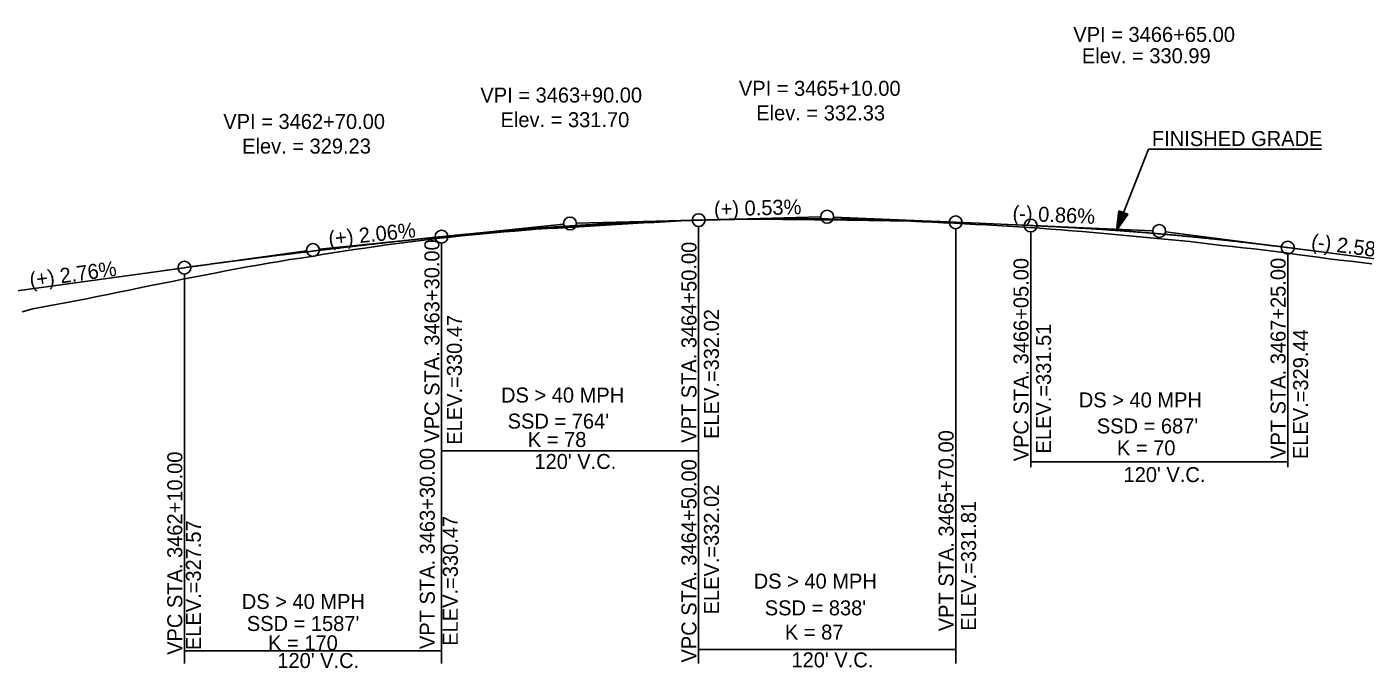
# Model space of a CAD drawing. Extents: x 69 to 2003113, y 512 to 837401.
# Drawn here: x 1922001 to 1922626, y 798140 to 798440 of the extents above; entities that cross this region are included whole.
import ezdxf

# ---------------------------------------------------------------- set-up
doc = ezdxf.new("R2010")
doc.units = 0
for name, color, linetype in [('BR_CENTER LINE BASELINE', 7, 'Continuous'), ('BR_CONCRETE', 7, 'Continuous'), ('BR_GRID DOTS', 7, 'Continuous'), ('BR_GRID LINES', 7, 'Continuous'), ('BR_TEXT', 7, 'Continuous'), ('RD_PD_ALT1_TrvlWay', 7, 'Continuous'), ('RD_SHT_IplotShp', 7, 'Continuous')]:
    doc.layers.add(name, color=color, linetype=linetype)

msp = doc.modelspace()

# ---------------------------------------------------------------- linework, layer by layer
at = {"layer": 'BR_CENTER LINE BASELINE'}
for p, q in [((1922303.77, 798348.93), (1922371.75, 798350.71)), ((1922445.68, 798347.74), (1922377.75, 798350.66)), ((1922184.12, 798340.37), (1922251.76, 798347.34)), ((1922325.72, 798349.51), (1922257.75, 798347.72)), ((1922458.81, 798347.17), (1922526.75, 798344.24)), ((1922600.16, 798335.02), (1922532.72, 798343.73)), ((1922205.38, 798342.56), (1922137.73, 798335.6)), ((1922064.42, 798325.57), (1922131.78, 798334.88))]:
    msp.add_line(p, q, dxfattribs=at)
for centre in [(1922254.75, 798347.64), (1922374.75, 798350.79), (1922529.75, 798344.11), (1922134.75, 798335.29)]:
    msp.add_circle(centre, 3, dxfattribs=at)
at = {"layer": 'BR_GRID DOTS'}
for p, q in [((1922314.75, 798142.05), (1922314.75, 798346.22)), ((1922314.75, 798245.71), (1922314.75, 798346.22)), ((1922434.75, 798142.05), (1922434.75, 798345.21)), ((1922469.75, 798233.87), (1922469.75, 798343.7)), ((1922194.75, 798142.05), (1922194.75, 798338.47)), ((1922194.75, 798238.97), (1922194.75, 798338.47)), ((1922589.75, 798233.87), (1922589.75, 798333.37)), ((1922074.75, 798142.05), (1922074.75, 798324)), ((1922194.75, 798241.47), (1922314.75, 798241.47)), ((1922469.75, 798236.37), (1922589.75, 798236.37)), ((1922074.75, 798148.03), (1922194.75, 798148.03)), ((1922314.75, 798148.71), (1922434.75, 798148.71))]:
    msp.add_line(p, q, dxfattribs=at)
for centre in [(1922314.75, 798349.22), (1922434.75, 798348.21), (1922194.75, 798341.47), (1922469.75, 798346.7), (1922589.75, 798336.37), (1922074.75, 798327)]:
    msp.add_circle(centre, 3, dxfattribs=at)
at = {"layer": 'BR_GRID LINES'}
for p, q in [((1922434.75, 798348.21), (1922469.75, 798346.7)), ((1922589.75, 798336.37), (1922659.75, 798327.33)), ((1921989.75, 798315.25), (1922074.75, 798327))]:
    msp.add_line(p, q, dxfattribs=at)
for points in [[(1922194.75, 798341.47), (1922197.15, 798341.71), (1922199.55, 798341.95), (1922201.95, 798342.19), (1922204.35, 798342.43), (1922206.75, 798342.66), (1922209.15, 798342.88), (1922211.55, 798343.11), (1922213.95, 798343.33), (1922216.35, 798343.54), (1922218.75, 798343.75), (1922221.15, 798343.96), (1922223.55, 798344.17), (1922225.95, 798344.37), (1922228.35, 798344.57), (1922230.75, 798344.76), (1922233.15, 798344.95), (1922235.55, 798345.14), (1922237.95, 798345.32), (1922240.35, 798345.5), (1922242.75, 798345.67), (1922245.15, 798345.84), (1922247.55, 798346.01), (1922249.95, 798346.18), (1922252.35, 798346.34), (1922254.75, 798346.49), (1922257.15, 798346.65), (1922259.55, 798346.8), (1922261.95, 798346.94), (1922264.35, 798347.08), (1922266.75, 798347.22), (1922269.15, 798347.36), (1922271.55, 798347.49), (1922273.95, 798347.62), (1922276.35, 798347.74), (1922278.75, 798347.86), (1922281.15, 798347.98), (1922283.55, 798348.09), (1922285.95, 798348.2), (1922288.35, 798348.3), (1922290.75, 798348.4), (1922293.15, 798348.5), (1922295.55, 798348.6), (1922297.95, 798348.69), (1922300.35, 798348.77), (1922302.75, 798348.86), (1922305.15, 798348.94), (1922307.55, 798349.01), (1922309.95, 798349.08), (1922312.35, 798349.15), (1922314.75, 798349.22)], [(1922314.75, 798349.22), (1922317.15, 798349.28), (1922319.55, 798349.34), (1922321.95, 798349.39), (1922324.35, 798349.44), (1922326.75, 798349.49), (1922329.15, 798349.54), (1922331.55, 798349.58), (1922333.95, 798349.62), (1922336.35, 798349.65), (1922338.75, 798349.68), (1922341.15, 798349.71), (1922343.55, 798349.73), (1922345.95, 798349.76), (1922348.35, 798349.77), (1922350.75, 798349.79), (1922353.15, 798349.8), (1922355.55, 798349.81), (1922357.95, 798349.81), (1922360.35, 798349.81), (1922362.75, 798349.81), (1922365.15, 798349.81), (1922367.55, 798349.8), (1922369.95, 798349.79), (1922372.35, 798349.77), (1922374.75, 798349.75), (1922377.15, 798349.73), (1922379.55, 798349.71), (1922381.95, 798349.68), (1922384.35, 798349.65), (1922386.75, 798349.61), (1922389.15, 798349.57), (1922391.55, 798349.53), (1922393.95, 798349.48), (1922396.35, 798349.44), (1922398.75, 798349.38), (1922401.15, 798349.33), (1922403.55, 798349.27), (1922405.95, 798349.21), (1922408.35, 798349.14), (1922410.75, 798349.08), (1922413.15, 798349), (1922415.55, 798348.93), (1922417.95, 798348.85), (1922420.35, 798348.77), (1922422.75, 798348.68), (1922425.15, 798348.59), (1922427.55, 798348.5), (1922429.95, 798348.41), (1922432.35, 798348.31), (1922434.75, 798348.21)], [(1922469.75, 798346.7), (1922472.15, 798346.59), (1922474.55, 798346.48), (1922476.95, 798346.37), (1922479.35, 798346.25), (1922481.75, 798346.13), (1922484.15, 798346), (1922486.55, 798345.87), (1922488.95, 798345.74), (1922491.35, 798345.6), (1922493.75, 798345.46), (1922496.15, 798345.31), (1922498.55, 798345.16), (1922500.95, 798345), (1922503.35, 798344.85), (1922505.75, 798344.68), (1922508.15, 798344.51), (1922510.55, 798344.34), (1922512.95, 798344.17), (1922515.35, 798343.99), (1922517.75, 798343.8), (1922520.15, 798343.62), (1922522.55, 798343.42), (1922524.95, 798343.23), (1922527.35, 798343.03), (1922529.75, 798342.82), (1922532.15, 798342.61), (1922534.55, 798342.4), (1922536.95, 798342.18), (1922539.35, 798341.96), (1922541.75, 798341.74), (1922544.15, 798341.51), (1922546.55, 798341.27), (1922548.95, 798341.04), (1922551.35, 798340.79), (1922553.75, 798340.55), (1922556.15, 798340.3), (1922558.55, 798340.04), (1922560.95, 798339.79), (1922563.35, 798339.52), (1922565.75, 798339.26), (1922568.15, 798338.99), (1922570.55, 798338.71), (1922572.95, 798338.43), (1922575.35, 798338.15), (1922577.75, 798337.86), (1922580.15, 798337.57), (1922582.55, 798337.28), (1922584.95, 798336.98), (1922587.35, 798336.67), (1922589.75, 798336.37)], [(1922074.75, 798327), (1922077.15, 798327.33), (1922079.55, 798327.66), (1922081.95, 798327.99), (1922084.35, 798328.31), (1922086.75, 798328.64), (1922089.15, 798328.96), (1922091.55, 798329.28), (1922093.95, 798329.6), (1922096.35, 798329.92), (1922098.75, 798330.23), (1922101.15, 798330.55), (1922103.55, 798330.86), (1922105.95, 798331.17), (1922108.35, 798331.48), (1922110.75, 798331.78), (1922113.15, 798332.09), (1922115.55, 798332.39), (1922117.95, 798332.7), (1922120.35, 798333), (1922122.75, 798333.3), (1922125.15, 798333.59), (1922127.55, 798333.89), (1922129.95, 798334.18), (1922132.35, 798334.47), (1922134.75, 798334.76), (1922137.15, 798335.05), (1922139.55, 798335.34), (1922141.95, 798335.62), (1922144.35, 798335.91), (1922146.75, 798336.19), (1922149.15, 798336.47), (1922151.55, 798336.75), (1922153.95, 798337.02), (1922156.35, 798337.3), (1922158.75, 798337.57), (1922161.15, 798337.84), (1922163.55, 798338.11), (1922165.95, 798338.38), (1922168.35, 798338.65), (1922170.75, 798338.91), (1922173.15, 798339.18), (1922175.55, 798339.44), (1922177.95, 798339.7), (1922180.35, 798339.96), (1922182.75, 798340.21), (1922185.15, 798340.47), (1922187.55, 798340.72), (1922189.95, 798340.97), (1922192.35, 798341.22), (1922194.75, 798341.47)]]:
    msp.add_spline(points, degree=3, dxfattribs=at)
at = {"layer": 'BR_TEXT'}
for points in [[(1921999, 798306.43), (1922004, 798307.83), (1922009, 798308.65), (1922014, 798309.63), (1922019, 798310.59), (1922024, 798311.52), (1922029, 798312.46), (1922034, 798313.47), (1922039, 798314.48), (1922044, 798315.5), (1922049, 798316.51), (1922054, 798317.58), (1922059, 798318.6), (1922064, 798319.6), (1922069, 798320.61), (1922074, 798321.59), (1922079, 798322.56), (1922084, 798323.53), (1922089, 798324.5), (1922094, 798325.48), (1922099, 798326.46), (1922104, 798327.39), (1922109, 798328.25), (1922114, 798329.08), (1922119, 798329.92), (1922124, 798330.76), (1922129, 798331.51), (1922134, 798332.3), (1922139, 798333.15), (1922144, 798333.99), (1922149, 798334.72), (1922154, 798335.44), (1922159, 798336.15), (1922164, 798336.9), (1922169, 798337.69), (1922174, 798338.32), (1922179, 798338.87), (1922184, 798339.53), (1922189, 798340.23), (1922194, 798340.78), (1922199, 798341.33), (1922204, 798341.84), (1922209, 798342.35), (1922214, 798342.84), (1922219, 798343.25), (1922224, 798343.67), (1922229, 798344.09), (1922234, 798344.52), (1922239, 798344.96), (1922244, 798345.25)], [(1922244, 798345.25), (1922249, 798345.52), (1922254, 798345.79), (1922259, 798346.05), (1922264, 798346.36), (1922269, 798346.68), (1922274, 798347), (1922279, 798347.3), (1922284, 798347.61), (1922289, 798347.91), (1922294, 798348.17), (1922299, 798348.48), (1922304, 798348.79), (1922309, 798348.99), (1922314, 798349.15), (1922319, 798349.31), (1922324, 798349.48), (1922329, 798349.6), (1922334, 798349.68), (1922339, 798349.71), (1922344, 798349.7), (1922349, 798349.63), (1922354, 798349.58), (1922359, 798349.55), (1922364, 798349.44), (1922369, 798349.36), (1922374, 798349.31), (1922379, 798349.3), (1922384, 798349.23), (1922389, 798349.13), (1922394, 798349.03), (1922399, 798348.98), (1922404, 798348.94), (1922409, 798348.87), (1922414, 798348.69), (1922419, 798348.49), (1922424, 798348.25), (1922429, 798347.99), (1922434, 798347.73), (1922439, 798347.46), (1922444, 798347.2), (1922449, 798346.94), (1922454, 798346.68), (1922459, 798346.38), (1922464, 798346.07), (1922469, 798345.75), (1922474, 798345.41), (1922479, 798345.03), (1922484, 798344.66), (1922489, 798344.29), (1922494, 798343.87), (1922499, 798343.45), (1922504, 798343.03), (1922509, 798342.55), (1922514, 798342.08), (1922519, 798341.62), (1922524, 798341.13), (1922529, 798340.66), (1922534, 798340.2), (1922539, 798339.72), (1922544, 798339.17), (1922549, 798338.61), (1922554, 798338.01), (1922559, 798337.41), (1922564, 798336.87), (1922569, 798336.31), (1922574, 798335.76), (1922579, 798335.17), (1922584, 798334.56), (1922589, 798333.92), (1922594, 798333.22), (1922599, 798332.55), (1922604, 798331.87), (1922609, 798331.19), (1922614, 798330.54), (1922619, 798329.98), (1922624, 798329.42), (1922629, 798328.84)]]:
    msp.add_lwpolyline(points, dxfattribs=at)
at = {"layer": 'RD_PD_ALT1_TrvlWay'}
for p, q in [((1922509.76, 798344.4), (1922524.72, 798382.35)), ((1922524.72, 798382.35), (1922605.51, 798382.35)), ((1922509.76, 798344.4), (1922510.97, 798353.6)), ((1922513.06, 798352.77), (1922509.76, 798344.4)), ((1922509.76, 798344.4), (1922515.16, 798351.95)), ((1922510.97, 798353.6), (1922515.16, 798351.95))]:
    msp.add_line(p, q, dxfattribs=at)
for points in [[(1922512.96, 798352.69), (1922509.89, 798344.9), (1922512.93, 798352.76), (1922509.96, 798345.29), (1922512.83, 798352.76), (1922509.99, 798345.56), (1922512.72, 798352.79), (1922510.02, 798345.89), (1922512.64, 798352.84), (1922510.09, 798346.38), (1922512.52, 798352.9), (1922510.18, 798346.9), (1922512.41, 798352.91), (1922510.24, 798347.3), (1922512.33, 798352.96), (1922510.3, 798347.76), (1922512.22, 798352.94), (1922510.35, 798348.16), (1922512.16, 798353.05), (1922510.39, 798348.5), (1922512.03, 798353.06), (1922510.45, 798349), (1922511.93, 798353.12), (1922510.56, 798349.6), (1922511.83, 798353.18), (1922510.56, 798350.01), (1922511.73, 798353.22), (1922510.65, 798350.64), (1922511.61, 798353.22), (1922510.75, 798351.14), (1922511.51, 798353.32), (1922510.8, 798351.58), (1922511.41, 798353.32), (1922510.84, 798351.99), (1922511.33, 798353.42), (1922510.92, 798352.48), (1922511.21, 798353.38), (1922510.99, 798353.03), (1922511.09, 798353.39)], [(1922510.04, 798344.92), (1922513.08, 798352.64), (1922510.2, 798345.17), (1922513.19, 798352.6), (1922510.35, 798345.41), (1922513.27, 798352.61), (1922510.54, 798345.62), (1922513.33, 798352.57), (1922510.74, 798345.88), (1922513.43, 798352.55), (1922510.92, 798346.13), (1922513.49, 798352.52), (1922511.13, 798346.43), (1922513.59, 798352.5), (1922511.38, 798346.79), (1922513.7, 798352.44), (1922511.58, 798347.11), (1922513.79, 798352.45), (1922511.81, 798347.44), (1922513.87, 798352.4), (1922512.05, 798347.75), (1922513.95, 798352.36), (1922512.29, 798348.09), (1922514, 798352.28), (1922512.61, 798348.55), (1922514.1, 798352.28), (1922512.84, 798348.84), (1922514.18, 798352.29), (1922513.13, 798349.22), (1922514.26, 798352.22), (1922513.37, 798349.63), (1922514.35, 798352.16), (1922513.6, 798349.94), (1922514.44, 798352.07), (1922513.85, 798350.22), (1922514.51, 798352.04), (1922514.13, 798350.69), (1922514.66, 798352.06), (1922514.32, 798350.96), (1922514.79, 798352.01), (1922514.5, 798351.12), (1922514.9, 798351.87), (1922515.02, 798351.92), (1922514.86, 798351.88)]]:
    msp.add_lwpolyline(points, dxfattribs=at)

# ---------------------------------------------------------------- texts
at = {"layer": 'BR_CENTER LINE BASELINE'}
for s, rotation, p in [('(+) 0.53%', 1.50367, (1922321.98, 798350.93)), ('(-) 0.86%', 357.53188, (1922461.19, 798349.07)), ('(+) 2.06%', 5.876, (1922142.33, 798337.03)), ('(-) 2.58%', 352.64285, (1922600.41, 798335.88)), ('(+) 2.76%', 7.87087, (1922002.94, 798317.69))]:
    msp.add_text(s, height=7, rotation=rotation, dxfattribs=at).set_placement(p)
at = {"layer": 'BR_CONCRETE'}
for s, p in [('VPC STA. 3463+30.00 ', (1922193.75, 798245.28)), ('VPT STA. 3464+50.00 ', (1922313.75, 798245.18)), ('VPT STA. 3467+25.00 ', (1922588.75, 798237.68)), ('VPC STA. 3466+05.00 ', (1922468.75, 798236.55)), ('ELEV.=332.02', (1922324.25, 798247.02)), ('ELEV.=330.47', (1922204.25, 798244.29)), ('ELEV.=331.51', (1922479.25, 798240.21)), ('ELEV.=329.44', (1922599.25, 798237.58)), ('VPT STA. 3465+70.00 ', (1922433.75, 798157.16)), ('VPC STA. 3462+10.00 ', (1922073.75, 798146.14)), ('VPT STA. 3463+30.00 ', (1922191.6, 798148.85)), ('VPC STA. 3464+50.00 ', (1922313.75, 798142.56)), ('ELEV.=332.02', (1922324.25, 798165.02)), ('ELEV.=331.81', (1922444.25, 798157.42)), ('ELEV.=327.57', (1922082.43, 798148.35)), ('ELEV.=330.47', (1922202.36, 798150.41))]:
    msp.add_text(s, height=7, rotation=90, dxfattribs=at).set_placement(p)
at = {"layer": 'BR_GRID DOTS'}
for s, p in [('DS > 40 MPH', (1922222.52, 798264.01)), ('DS > 40 MPH', (1922492.21, 798261.73)), ("SSD = 764'", (1922225.62, 798251.83)), ("SSD = 687'", (1922500.62, 798249.57)), ('K = 78', (1922235.04, 798243.24)), ('K = 70', (1922510.02, 798239.35)), ("120' V.C.", (1922238.1, 798232.98)), ("120' V.C.", (1922513.1, 798226.84)), ('DS > 40 MPH', (1922340.46, 798177.1)), ('DS > 40 MPH', (1922101.51, 798167.57)), ("SSD = 838'", (1922345.62, 798164.6)), ("SSD = 1587'", (1922103.86, 798157.29)), ('K = 87', (1922355.03, 798153.27)), ('K = 170', (1922113.8, 798148.26)), ("120' V.C.", (1922118.1, 798139.99)), ("120' V.C.", (1922358.1, 798140.31))]:
    msp.add_text(s, height=7, dxfattribs=at).set_placement(p)
at = {"layer": 'RD_PD_ALT1_TrvlWay'}
msp.add_text('FINISHED GRADE', height=7, dxfattribs=at).set_placement((1922526.36, 798383.82))
at = {"layer": 'RD_SHT_IplotShp'}
for s, p in [('VPI = 3466+65.00', (1922489.66, 798432.44)), ('Elev. = 330.99', (1922493.66, 798422.5)), ('VPI = 3465+10.00', (1922333.56, 798407.29)), ('VPI = 3463+90.00', (1922212.89, 798404.14)), ('Elev. = 331.70', (1922222.3, 798392.64)), ('Elev. = 332.33', (1922341.67, 798395.79)), ('VPI = 3462+70.00', (1922092.89, 798391.79)), ('Elev. = 329.23', (1922101.67, 798380.29))]:
    msp.add_text(s, height=7, dxfattribs=at).set_placement(p)

doc.saveas('drawing.dxf')
